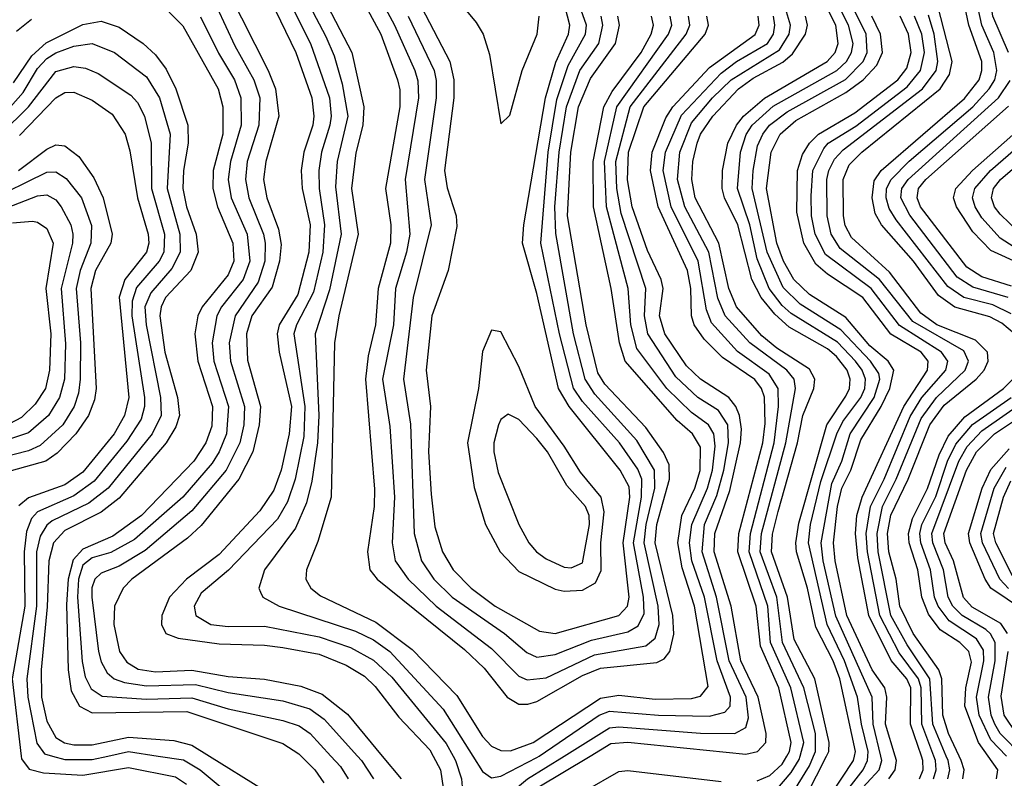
# Model space of a CAD drawing. Header units: inches. Extents: x 501365 to 657855, y 482276 to 547543.
# Tile 497 of 656: x 581051 to 583219, y 529951 to 531622. Entities that reach past the tile are written whole.
import ezdxf

# ---------------------------------------------------------------- set-up
doc = ezdxf.new("R2010")
doc.units = ezdxf.units.IN
doc.header["$MEASUREMENT"] = 0
doc.layers.add('A5582', color=7, linetype='Continuous')
doc.layers.add('A5583', color=7, linetype='Continuous')

msp = doc.modelspace()

# ---------------------------------------------------------------- linework, layer by layer
at = {"layer": 'A5582', "color": 5}
for points, elevation in [([(581053.6, 530000), (581054.2, 529994.2), (581071.2, 529971.2), (581103.2, 529963.2), (581190, 529957.7), (581290, 529974.7), (581394, 529954), (581418.1, 529938.1)], 3840), ([(581123, 530000), (581150, 529992.3), (581210, 529992.3), (581244.5, 530000)], 3860), ([(581355.9, 530000), (581411.4, 529991.4), (581447.8, 529970), (581535.9, 529895.9)], 3860), ([(581468.5, 530000), (581586.7, 529926.7)], 3880), ([(581670.4, 530000), (581700.4, 529970), (581720.8, 529940.8)], 3920), ([(581736, 530000), (581757.1, 529977.1), (581773.9, 529950)], 3940), ([(581794.5, 530000), (581803.6, 529990), (581830.1, 529950)], 3960), ([(581849.1, 530000), (581890.6, 529950)], 3980), ([(581961, 530000), (581977.1, 529970), (581983.4, 529930)], 4020), ([(582005, 530000), (582010.5, 529990), (582024, 529950), (582030.6, 529870.6), (582050, 529860.1), (582090, 529883.8), (582168.8, 529950), (582249.7, 530000)], 4040), ([(582048.7, 530000), (582070, 529966.1), (582090, 529952), (582110, 529955.6), (582190, 529996.6), (582195, 530000)], 4060), ([(582190.2, 529929.8), (582306.9, 530000)], 4020), ([(582674.8, 529945.2), (582702.6, 529957.4), (582730, 529982.5), (582740.4, 530000)], 3980), ([(582715.8, 529924.2), (582750, 529963.5), (582767.8, 529992.2), (582769.9, 530000)], 3960), ([(582750, 529912.8), (582790, 529978.5), (582799.4, 530000)], 3940), ([(582761.3, 529870), (582827.7, 530000)], 3920), ([(582834.2, 529910), (582887.5, 529990), (582889.6, 530000)], 3880), ([(582856.7, 529903.3), (582908.3, 529970), (582918.3, 529990), (582918.8, 530000)], 3860), ([(582889.2, 529910.8), (582943.7, 529970), (582949.5, 529990), (582947.2, 530000)], 3840), ([(582965, 529950), (582978.6, 529970), (582981.6, 529990), (582978.6, 530000)], 3820), ([(583032.3, 529950), (583040.5, 529970), (583040.2, 529990), (583036.8, 530000)], 3780), ([(583063, 529950), (583069.5, 529970), (583067.8, 529990), (583064, 530000)], 3760), ([(583094.7, 529950), (583099.5, 529970), (583095.5, 529990), (583091.4, 530000)], 3740), ([(583127.9, 529950), (583130.8, 529970), (583124.5, 529990), (583119.9, 530000)], 3720), ([(583202, 529950), (583205, 529970), (583183.8, 530000)], 3680), ([(582296.4, 529923.6), (582370, 529966), (582390, 529968), (582596, 529944)], 3980)]:
    msp.add_lwpolyline(points, dxfattribs=dict(at, elevation=elevation))
at = {"layer": 'A5583', "color": 5}
for points, elevation in [([(583228.4, 531550), (583193.9, 531630), (583185.8, 531685.8), (583177.9, 531710), (583158.7, 531738.7), (583102.5, 531802.5), (583066.8, 531870), (583065, 531890), (583070.1, 531910), (583126, 532010), (583136.2, 532050), (583112.6, 532290), (583107.9, 532412.1), (583109.8, 532470), (583120.6, 532499.4), (583130, 532511.2), (583150, 532515), (583162.9, 532510), (583230, 532463.3)], 3640), ([(581559.7, 531899.7), (581724.9, 531584.9), (581742.9, 531542.9), (581761.2, 531481.2), (581773.2, 531410), (581750, 531310), (581746.3, 531253.7), (581758.4, 531150), (581733, 531027), (581701.4, 530930), (581709.3, 530750), (581706.5, 530690), (581694.3, 530605.7), (581682.2, 530557.8), (581657.9, 530502.1), (581590.1, 530410), (581577.4, 530370), (581580.8, 530360.8), (581586.2, 530350), (581621.8, 530330), (581790, 530275.1), (581830, 530255.9), (581865.8, 530230), (581983.5, 530103.5), (582048.7, 530000)], 4060), ([(581746.8, 531850), (581876.1, 531610), (581921, 531510), (581927.6, 531487.6), (581928.7, 531450), (581899.9, 531270), (581910, 531150), (581902.6, 531110), (581878.2, 531030), (581873.9, 530950), (581849.6, 530830), (581866, 530726), (581875.8, 530570), (581870.8, 530470), (581877.6, 530430), (581906, 530390), (581968.1, 530330), (582090, 530237.1), (582150, 530175.8), (582168.2, 530168.2), (582210, 530172.4), (582316.9, 530223.1), (582430, 530242.6), (582450, 530259.9), (582459.2, 530290), (582457.1, 530330), (582426, 530470), (582430.4, 530510), (582449.2, 530590), (582449.1, 530630), (582410, 530695), (582317.2, 530797.2), (582296.2, 530830), (582270.1, 530930), (582231.3, 531151.3), (582229.4, 531210), (582238.9, 531330), (582255, 531430), (582284.7, 531510), (582326, 531570), (582335.2, 531610), (582331.1, 531630)], 4140), ([(581716.6, 531830), (581846, 531590), (581882.6, 531490), (581887.6, 531467.6), (581887.6, 531430), (581856.3, 531250), (581868.3, 531170), (581867.4, 531130), (581840.3, 531030), (581834.3, 530950), (581818, 530882), (581811.9, 530830), (581832.3, 530587.7), (581831.6, 530550), (581816.6, 530450), (581822.1, 530410), (581837.6, 530390), (582030, 530235.1), (582073.4, 530193.4), (582124.1, 530130), (582150, 530114.5), (582170, 530114), (582190, 530119.9), (582290, 530177.5), (582330, 530193.4), (582454.1, 530205.9), (582470, 530214.4), (582482.4, 530230), (582491.5, 530268.5), (582489.3, 530310), (582450.1, 530470), (582453.9, 530510), (582481.9, 530610), (582481.4, 530641.4), (582468.7, 530668.7), (582430, 530723.5), (582339.4, 530819.3), (582324.3, 530844.3), (582298.3, 530950), (582257.2, 531190), (582264.2, 531330), (582281.3, 531430), (582307.7, 531492.3), (582362.6, 531570), (582372, 531610), (582367.8, 531630)], 4120), ([(581657.4, 531790), (581782, 531550), (581808.4, 531430), (581806.1, 531390), (581790.8, 531329.2), (581781.1, 531250), (581795.8, 531150), (581753.2, 530970), (581743.7, 530910), (581736.7, 530570), (581707.3, 530472.7), (581682, 530410), (581680.8, 530390), (581691.6, 530370), (581713.1, 530353.1), (581834.8, 530294.8), (581914.8, 530234.8), (582013.6, 530133.6), (582070, 530043.4), (582090, 530022), (582110, 530012), (582131.6, 530011.6), (582181.5, 530030), (582330, 530127.9), (582370, 530134.3), (582450, 530125.5), (582530, 530126.5), (582550, 530131.9), (582566.9, 530153.1), (582537.1, 530330), (582510, 530415), (582500, 530470), (582508.9, 530530), (582537.3, 530590), (582549.4, 530629.4), (582550, 530680.2), (582532.6, 530710), (582499.1, 530739.1), (582383.9, 530870), (582371.7, 530910), (582353.3, 531030), (582314.1, 531210), (582313.5, 531310), (582337.3, 531430), (582355.7, 531464.3), (582419.7, 531550), (582441.6, 531590), (582446.3, 531610), (582442.4, 531630)], 4080), ([(581610, 531730.5), (581690.9, 531570), (581732.6, 531450), (581736.8, 531410), (581734, 531390), (581715.6, 531330), (581709.1, 531290), (581710.2, 531250), (581721.6, 531170), (581718.5, 531110), (581697.8, 531022.2), (581660.5, 530950), (581654.4, 530930), (581678.9, 530770), (581676.1, 530703.9), (581657.2, 530610), (581640.2, 530559.8), (581618.3, 530521.7), (581510.4, 530409.6), (581450, 530359), (581434.8, 530330), (581438.9, 530310), (581471.6, 530290), (581510, 530285.7), (581590, 530286.3), (581710, 530262.9), (581778.9, 530238.9), (581830, 530211.4), (581870, 530173.6), (581990, 530027.7), (582005, 530000)], 4040), ([(581906.4, 531630), (581963.4, 531510), (581968.2, 531488.2), (581967.9, 531450), (581942.2, 531270), (581956.6, 531170), (581916.9, 531010), (581895.7, 530830), (581911.3, 530731.3), (581919.2, 530490), (581935.9, 530430), (581963.1, 530390), (582002.9, 530350), (582118.6, 530270), (582167.8, 530227.8), (582190, 530218.2), (582230, 530223.5), (582310, 530255.6), (582390, 530273.6), (582413.1, 530286.9), (582426, 530314), (582424.9, 530350), (582402.5, 530470), (582420.5, 530570), (582421.2, 530610), (582412.3, 530632.3), (582371.4, 530690), (582290, 530781.3), (582270.6, 530810.6), (582239.3, 530930), (582198.1, 531130), (582214.3, 531330), (582233.4, 531446.6), (582258.8, 531521.2), (582296.8, 531590), (582298.9, 531610), (582265.4, 531705.4)], 4160), ([(581510, 531684.9), (581598, 531510), (581613.7, 531470), (581621.2, 531410), (581592.7, 531310), (581587.8, 531270), (581594.9, 531230), (581620.9, 531160.9), (581626.7, 531126.7), (581622.5, 531090), (581607, 531033), (581562, 530970), (581550, 530930), (581552.4, 530872.4), (581581.1, 530770), (581578.3, 530730), (581564.4, 530670), (581533.1, 530610), (581450, 530507.7), (581420.1, 530479.9), (581297.6, 530390), (581278.8, 530370), (581259.1, 530330), (581257.9, 530290), (581270.6, 530230), (581286.7, 530206.7), (581311.5, 530191.5), (581350, 530185.9), (581430, 530189.3), (581510, 530175.6), (581590, 530169.5), (581670, 530153.7), (581716.5, 530136.5), (581772.4, 530092.4), (581849.1, 530000)], 3980), ([(581591, 531690), (581658.6, 531550), (581694, 531450), (581698.8, 531410), (581696.3, 531390), (581676.5, 531330), (581670.2, 531290), (581672.5, 531250), (581690.3, 531170), (581687.3, 531110), (581663.5, 531016.5), (581621.8, 530950), (581618, 530930), (581622, 530890), (581649.4, 530770), (581644.2, 530710), (581626.8, 530630), (581610, 530585.7), (581579.4, 530540.6), (581490, 530444), (581418.3, 530390), (581380.8, 530350), (581363.3, 530310), (581362.6, 530290), (581372.4, 530270), (581399.4, 530259.4), (581490, 530247), (581590, 530244.4), (581630, 530239.2), (581710, 530224.5), (581770, 530200.5), (581810, 530175.8), (581833.5, 530153.5), (581885.8, 530085.8), (581953.7, 530013.7), (581961, 530000)], 4020), ([(581935.7, 531650), (581998.2, 531530), (582006.6, 531490), (582006.7, 531450), (581986, 531290), (581991.8, 531251.8), (582012, 531190), (582013.5, 531166.5), (581994.6, 531070), (581958.4, 530970), (581946.2, 530850), (581955.4, 530770), (581951.3, 530670), (581956.8, 530576.8), (581965, 530505), (581981.7, 530450), (582005, 530410), (582045.2, 530370), (582097.7, 530330), (582195.4, 530275.4), (582230.1, 530270.1), (582370, 530309.4), (582389.2, 530330), (582393.3, 530350), (582379.5, 530470), (582394.7, 530570), (582393, 530593), (582373.1, 530630), (582260.8, 530770), (582237.6, 530810), (582190, 531018.8), (582158, 531130), (582161, 531170), (582208.9, 531450), (582231.3, 531528.7), (582259.3, 531590), (582262.6, 531610), (582242.1, 531690)], 4180), ([(582010, 531672.3), (582056, 531616), (582071.7, 531590), (582085.5, 531545.5), (582110, 531393), (582130, 531411.7), (582157.1, 531510), (582190.6, 531590), (582194.9, 531630)], 4220), ([(582889.6, 530000), (582891.7, 530010), (582856.9, 530170), (582842.2, 530210), (582804, 530284), (582786.1, 530370), (582761.6, 530450), (582760, 530470), (582766.6, 530513.4), (582828.5, 530730), (582870, 530792.9), (582878.5, 530810), (582880, 530830), (582873.4, 530850), (582850, 530880.2), (582830, 530896.8), (582745.1, 530945.1), (582713.7, 530973.7), (582684.1, 531010), (582662.9, 531050), (582632.3, 531170), (582603, 531230), (582597.9, 531250), (582598.9, 531290), (582610, 531350), (582629.5, 531390), (582645.1, 531410), (582690.9, 531449.1), (582828.8, 531530), (582846.6, 531550), (582853.6, 531570), (582848, 531610), (582810, 531686.6)], 3880), ([(582918.8, 530000), (582919.4, 530010), (582904.6, 530070), (582896.1, 530130), (582867.6, 530210), (582828.8, 530290), (582788, 530470), (582792.6, 530510), (582815.5, 530604.5), (582850.1, 530710), (582863.3, 530736.7), (582903.4, 530790), (582912.1, 530810), (582913.6, 530830), (582906.4, 530850), (582891.5, 530870), (582852, 530912), (582750, 530975.2), (582730, 530992.4), (582701.1, 531030), (582675.3, 531095.3), (582658.7, 531170), (582631.8, 531250), (582638.3, 531330), (582651, 531369), (582664.2, 531390), (582710, 531431.4), (582850.8, 531510), (582871.5, 531530), (582882.9, 531550), (582886.4, 531570), (582876.4, 531610), (582836, 531690)], 3860), ([(583234.5, 530974.5), (583193.9, 530993.9), (583130, 531010.3), (583094.6, 531034.6), (582981.1, 531181.1), (582966, 531206), (582958.8, 531230), (582959.9, 531250), (582969.8, 531270.2), (583009.8, 531310.2), (583149.9, 531430.1), (583185.9, 531470), (583198.1, 531490), (583203.2, 531510), (583196.5, 531550), (583170.1, 531610), (583152, 531692)], 3660), ([(581350, 531670), (581410, 531608.3), (581487.4, 531470), (581498.2, 531430), (581497.9, 531370), (581477, 531290), (581476.2, 531250), (581486.5, 531210), (581519.7, 531130), (581522.5, 531090), (581510, 531060.2), (581452.8, 530990), (581443.1, 530970), (581436.3, 530930), (581442.8, 530870), (581474.9, 530770), (581473.6, 530726.4), (581460.6, 530690), (581434.1, 530650), (581319, 530530), (581255.8, 530484.2), (581190, 530455.8), (581168, 530432), (581157.1, 530390), (581154, 530334), (581157.1, 530190), (581163.7, 530143.8), (581182.3, 530110), (581210, 530095.2), (581418.4, 530098.4), (581630, 530027.8), (581665.2, 530005.2), (581670.4, 530000)], 3920), ([(583241.8, 530930), (583213.9, 530953.9), (583187.4, 530967.4), (583110, 530988.7), (583074.5, 531014.5), (583019.2, 531090), (582948.7, 531170), (582935.1, 531195.1), (582928.6, 531230), (582932.5, 531267.5), (582948.1, 531290), (583131.4, 531448.6), (583163.7, 531490), (583170.1, 531510), (583170, 531530), (583141.5, 531610), (583128.5, 531670)], 3680), ([(581485.1, 531650), (581524.8, 531564.8), (581566.4, 531490), (581579.3, 531450), (581577.6, 531390), (581551.9, 531310), (581547.7, 531270), (581555.5, 531230), (581587.4, 531150), (581591.6, 531130), (581590.2, 531090), (581575.9, 531044.1), (581524.9, 530970), (581512.2, 530910), (581514.8, 530870), (581545.4, 530770), (581544, 530730), (581535.4, 530690), (581505.7, 530630), (581430, 530540.2), (581327.3, 530452.7), (581270, 530418.5), (581230, 530402.6), (581216, 530390), (581209.3, 530370.7), (581209.3, 530350), (581224, 530230), (581230, 530207.7), (581243.5, 530183.5), (581258.9, 530170), (581281.7, 530161.7), (581330, 530154.8), (581437.7, 530157.7), (581510, 530140.2), (581630, 530122), (581690, 530103.9), (581721.2, 530081.2), (581794.5, 530000)], 3960), ([(582195, 530000), (582327.2, 530090), (582350, 530098.9), (582457.3, 530090), (582570, 530087.6), (582603.4, 530096.6), (582615.4, 530110), (582616, 530130), (582587.1, 530210), (582558.7, 530350), (582531.3, 530430), (582526, 530470), (582530.7, 530510), (582565.5, 530590), (582576.3, 530630), (582582.5, 530682.5), (582579.5, 530710), (582567.6, 530730), (582530, 530756.6), (582475.9, 530810), (582410, 530897.6), (582396.4, 530950), (582390.9, 531030), (582343.1, 531210), (582338.5, 531310), (582365.7, 531430), (582479.8, 531590), (582487.2, 531610), (582483.6, 531630)], 4060), ([(582249.7, 530000), (582350, 530062), (582370, 530064.7), (582550, 530050.2), (582626, 530050), (582650, 530063.1), (582655.5, 530084.5), (582650.6, 530130), (582613.3, 530210), (582585.4, 530350), (582553.6, 530450), (582558.9, 530510), (582586.1, 530573.9), (582601.4, 530630), (582612.1, 530690), (582610.1, 530730), (582590, 530761.1), (582544.6, 530790), (582495.6, 530835.6), (582434.5, 530930), (582426.6, 530970), (582429.8, 531030), (582375.1, 531195.1), (582365.8, 531250), (582363.6, 531310), (582395.2, 531430), (582518.9, 531590), (582526.3, 531610), (582523.9, 531630)], 4040), ([(582306.9, 530000), (582352.5, 530027.5), (582390, 530030.8), (582650, 530004.2), (582675.6, 530010), (582694.4, 530030), (582694.7, 530050), (582677.1, 530130), (582639.3, 530210), (582617.4, 530330), (582580.6, 530450), (582581.6, 530490), (582614.7, 530585.3), (582638.1, 530690), (582640.1, 530720.1), (582635.9, 530750), (582628.3, 530770), (582612.5, 530790), (582550, 530830), (582519.4, 530859.4), (582471.5, 530930), (582460, 530970), (582467.6, 531030), (582463.5, 531050), (582433.6, 531113.6), (582399.3, 531210), (582389.7, 531269.7), (582391.6, 531330), (582425.2, 531430), (582560.1, 531590), (582567.7, 531610), (582564.3, 531630)], 4020), ([(582740.4, 530000), (582746.4, 530010), (582750.2, 530029.8), (582722.8, 530150), (582682.1, 530242.1), (582672.9, 530330), (582632.7, 530450), (582634.9, 530490), (582687.5, 530690), (582692.5, 530732.5), (582690.8, 530790.8), (582684.2, 530810), (582669.5, 530829.5), (582598.3, 530878.3), (582558.3, 530918.3), (582536.2, 530950), (582530.3, 530970), (582528.7, 531030), (582521.2, 531070), (582457.2, 531210), (582439.9, 531290), (582443.4, 531330), (582474, 531406), (582489.5, 531430), (582570, 531517.2), (582670.2, 531589.8), (582679.4, 531610), (582676.8, 531630)], 3980), ([(582769.9, 530000), (582778.1, 530030), (582749, 530150), (582704.5, 530250), (582698.6, 530330), (582657, 530450), (582660, 530490), (582712.7, 530690), (582722.3, 530770), (582721.4, 530810), (582701.1, 530841.1), (582631.6, 530891.6), (582574.5, 530954.5), (582563.1, 530983.1), (582545, 531090), (582485.7, 531210), (582468, 531290), (582473.4, 531330), (582508.2, 531411.8), (582595.5, 531504.5), (582629.8, 531530.2), (582697.6, 531570), (582710.8, 531590), (582714.2, 531610), (582711.2, 531630)], 3960), ([(582799.4, 530000), (582803.8, 530010), (582803.5, 530050), (582777.5, 530150), (582730.4, 530250), (582718, 530350), (582681.2, 530450), (582684.4, 530490), (582738.2, 530690), (582759.7, 530810), (582756.3, 530830), (582740, 530850), (582658.5, 530910), (582604.5, 530970), (582588.5, 531008.5), (582568.7, 531110), (582515.4, 531210), (582499.5, 531270), (582504.9, 531330), (582530, 531395.2), (582576.3, 531450), (582617.8, 531490), (582724, 531556), (582745.2, 531590), (582748.2, 531610), (582739.4, 531639.4)], 3940), ([(582827.7, 530000), (582832.8, 530010), (582833.9, 530030), (582802, 530170), (582756.8, 530256.8), (582742, 530350), (582706.4, 530450), (582708.9, 530488.9), (582721.2, 530538.8), (582764.1, 530690), (582775.8, 530750), (582799.9, 530810), (582802.1, 530830), (582790, 530852.1), (582718.3, 530898.3), (582685.5, 530925.5), (582629.8, 530990), (582612.6, 531030), (582590.7, 531130), (582538.3, 531230), (582530.8, 531270), (582533.2, 531310), (582542.6, 531350), (582550.5, 531370), (582577.2, 531410), (582633.5, 531470), (582666.5, 531493.5), (582731.3, 531528.7), (582752.9, 531547.1), (582781.6, 531590), (582785.5, 531610), (582781.3, 531630)], 3920), ([(582947.2, 530000), (582930.8, 530070), (582927.9, 530130), (582848.5, 530308.5), (582820.6, 530430), (582815.7, 530470), (582839.3, 530600.7), (582861.1, 530650), (582879.6, 530710), (582932.7, 530790), (582945.5, 530830), (582943, 530843), (582924.3, 530870), (582859.2, 530939.2), (582770, 530995.3), (582732.3, 531032.3), (582696.8, 531110), (582664.2, 531250), (582665.9, 531290), (582675.9, 531344.1), (582687.2, 531370), (582702.3, 531390), (582740.7, 531419.3), (582869.6, 531490.4), (582908.8, 531530), (582917.6, 531550), (582915, 531590), (582885.7, 531650)], 3840), ([(582978.6, 530000), (582957.5, 530070), (582960.5, 530130), (582956, 530150), (582928.2, 530190), (582872.8, 530310), (582846.8, 530430), (582843, 530470), (582851.8, 530550), (582861.5, 530590), (582881, 530630), (582903.4, 530696.6), (582948.4, 530770), (582967.4, 530810), (582976.3, 530850), (582963.4, 530870), (582923.4, 530903.4), (582870, 530966.4), (582790, 531016.9), (582755.4, 531050), (582733.2, 531090), (582718.6, 531130), (582695.8, 531250), (582705.9, 531330), (582725.6, 531370), (582760.2, 531399.8), (582870, 531461.6), (582908.5, 531490), (582938.3, 531521.8), (582950.8, 531550), (582946.8, 531590), (582927.6, 531630)], 3820), ([(583036.8, 530000), (583012.5, 530070), (583013.3, 530150), (583004.4, 530170), (582970.3, 530210.3), (582921.2, 530310), (582896.4, 530436.4), (582891.7, 530490), (582894.5, 530530), (582906.6, 530570), (582997.9, 530770), (583050.4, 530850), (583051.6, 530870), (583036.3, 530890), (582969.5, 530929.5), (582907.4, 531010), (582830, 531061.3), (582803.9, 531083.9), (582777.5, 531130), (582762, 531198), (582763.7, 531290), (582775.1, 531324.9), (582790.4, 531350), (582810.2, 531370), (582890, 531416.7), (582984.6, 531490), (583004.4, 531515.6), (583014.4, 531550), (583008.3, 531590), (582989.8, 531630)], 3780), ([(583064, 530000), (583037.5, 530070), (583036.3, 530150), (583030.1, 530170), (582987.5, 530227.5), (582944.8, 530310), (582918, 530450), (582915.4, 530490), (582924.9, 530550), (582954.8, 530610), (583012.3, 530747.7), (583037.8, 530790), (583090.6, 530850), (583094.9, 530870), (583081.3, 530890), (582988.4, 530948.4), (582926, 531030), (582825.2, 531105.2), (582803, 531150), (582795, 531190), (582793.8, 531233.8), (582797.7, 531290), (582821.5, 531338.5), (582831.4, 531350), (582892.5, 531387.5), (583005.4, 531474.6), (583034.5, 531510), (583043.2, 531550), (583037.3, 531590), (583021.7, 531630)], 3760), ([(583091.4, 530000), (583062.1, 530070), (583055.3, 530170), (583005.2, 530245.2), (582969.4, 530310), (582941.8, 530450), (582939.3, 530490), (582951, 530550), (582981.3, 530610), (583036.2, 530743.8), (583069.9, 530790.1), (583133.3, 530850), (583140.4, 530870), (583130, 530892.8), (583017.5, 530957.5), (582944.1, 531050), (582857.9, 531118), (582837.6, 531150), (582829.3, 531190), (582828.4, 531270), (582832.5, 531290), (582845, 531315), (582864.4, 531335.6), (583039.2, 531470), (583069.1, 531510), (583073.1, 531530), (583064.5, 531590), (583052, 531632)], 3740), ([(583119.9, 530000), (583096.5, 530050), (583083.7, 530090), (583081.9, 530170), (583075.4, 530190), (583018.4, 530270), (582989.1, 530330), (582980.8, 530390), (582965.3, 530450), (582962.3, 530490), (582969.3, 530530.7), (583007.3, 530610), (583055.4, 530730), (583087.2, 530772.8), (583157.6, 530830), (583175.1, 530850), (583184, 530870), (583182.4, 530890), (583156.2, 530916.2), (583070.8, 530950), (583035.4, 530975.4), (582966.2, 531066.2), (582882.5, 531142.5), (582868.5, 531168.5), (582864.9, 531190), (582864.1, 531270), (582877.5, 531302.5), (582905.8, 531330), (583077.8, 531470), (583098.9, 531501.1), (583104.8, 531530), (583073.7, 531650)], 3720), ([(581037.2, 531482.8), (581077.3, 531542.7), (581108.6, 531571.4), (581190, 531611.4), (581230, 531618.7), (581270, 531605.6), (581322.3, 531570), (581350, 531544.6), (581372.9, 531512.9), (581394.8, 531470), (581421, 531390), (581421.6, 531350), (581411.4, 531290), (581409.9, 531250), (581417.9, 531210), (581439.2, 531150), (581443.9, 531110), (581427.3, 531070), (581371.8, 531010), (581362, 530990), (581359.3, 530970), (581370.3, 530890), (581398.2, 530790), (581402.5, 530750), (581394.7, 530725.3), (581373.1, 530690), (581270, 530568.2), (581230, 530537.2), (581150, 530496.9), (581124.8, 530470), (581114.4, 530430), (581111.1, 530328.9), (581097.6, 530190), (581098.9, 530130), (581110, 530077.1), (581130, 530040.8), (581149.3, 530029.3), (581170, 530024.7), (581210, 530024.5), (581290, 530041.3), (581390, 530034.2), (581430, 530023.8), (581468.5, 530000)], 3880), ([(581043.3, 531596.7), (581076.3, 531623.7)], 3920), ([(581448.6, 531628.6), (581488.3, 531548.3), (581523.4, 531490), (581537.3, 531450), (581538.4, 531390), (581514.9, 531310), (581509.5, 531270), (581516.6, 531230), (581551.5, 531150), (581557.7, 531090), (581542.6, 531050), (581495, 530990), (581484.8, 530970), (581474.5, 530910), (581478.5, 530870), (581510.2, 530770), (581506.3, 530710), (581490.2, 530670), (581474.7, 530645.3), (581409.8, 530570), (581303.1, 530476.9), (581251.4, 530448.6), (581210, 530436.6), (581190, 530420.2), (581179.8, 530390), (581178, 530350), (581188.5, 530208.5), (581194.9, 530174.9), (581208.3, 530148.4), (581231.9, 530131.9), (581330, 530125.7), (581430, 530128), (581510, 530103.7), (581630, 530078.6), (581666.5, 530066.5), (581690.1, 530050), (581736, 530000)], 3940), ([(581030, 531430.5), (581058.1, 531461.9), (581090, 531514.4), (581110, 531536.6), (581130, 531549.5), (581170, 531564.1), (581210, 531569.5), (581259.1, 531550), (581330, 531496.3), (581358.7, 531450), (581382.2, 531370), (581375.4, 531250), (581403.4, 531150), (581403.8, 531110), (581385.8, 531074.2), (581339.3, 531020.7), (581326.4, 530990), (581329.3, 530950), (581360.8, 530790), (581362.1, 530750), (581342.3, 530710), (581245.4, 530590), (581203, 530557), (581122.1, 530517.9), (581110, 530508.3), (581095.6, 530484.4), (581087.3, 530450), (581087.6, 530330), (581066.2, 530170), (581068.5, 530130), (581088.5, 530028.5), (581105.1, 530005.1), (581123, 530000)], 3860), ([(581010, 531370.4), (581069.6, 531430.4), (581130, 531508.1), (581170, 531518.8), (581195.6, 531515.6), (581223.7, 531503.7), (581295.6, 531455.6), (581310, 531439.9), (581325.7, 531410), (581339.9, 531350), (581340.9, 531250), (581369.3, 531150), (581368.1, 531110), (581357.5, 531090), (581308, 531032), (581298, 531002), (581297.5, 530970), (581325.7, 530790), (581325.7, 530770), (581317.8, 530742.2), (581286.6, 530693.4), (581214.7, 530605.3), (581170, 530573.4), (581090, 530538), (581076.4, 530523.6), (581065.3, 530494.7), (581060.5, 530450), (581062.2, 530330), (581033.8, 530170), (581053.6, 530000)], 3840), ([(583227.7, 531010), (583150, 531033), (583115.2, 531055.2), (583011.5, 531191.5), (582991.4, 531230), (582993.9, 531250), (583007.8, 531270), (583206.3, 531450), (583232, 531488)], 3640), ([(581050, 531367.4), (581130, 531450.3), (581150, 531461.7), (581170, 531462.2), (581210, 531444.9), (581254.3, 531414.3), (581282.7, 531370), (581293.5, 531333.5), (581309.7, 531230), (581333.3, 531150), (581335.3, 531130), (581329.6, 531110), (581282.1, 531050), (581269.4, 531010.6), (581290.9, 530790), (581281.6, 530750), (581258.3, 530710), (581190, 530625.4), (581150, 530597.4), (581070, 530568.9), (581048.6, 530551.4)], 3820), ([(583235.3, 531035.3), (583170, 531055.8), (583136.7, 531076.7), (583034.8, 531210), (583027.1, 531230), (583030.5, 531250), (583046.5, 531270), (583228.2, 531431.8)], 3620), ([(583330, 531049.8), (583190, 531113.7), (583150, 531154.9), (583113.7, 531210), (583107.6, 531230), (583112.7, 531250), (583149.4, 531290), (583308.1, 531430)], 3580), ([(583241.4, 531121.4), (583210, 531141.2), (583170, 531185.9), (583154.9, 531210), (583149.5, 531230), (583154.4, 531250), (583189.2, 531290), (583339.6, 531420.4)], 3560), ([(583252.9, 531153), (583210, 531193.5), (583197.7, 531210), (583191, 531230), (583195.4, 531250), (583211.3, 531270), (583373.1, 531410)], 3540), ([(581047.9, 531290), (581110, 531337.1), (581130, 531346.2), (581150, 531344.6), (581180.8, 531320.8), (581213.9, 531273.9), (581234.1, 531230), (581254.1, 531150), (581251.4, 531130), (581217.9, 531070), (581207, 531030), (581219.1, 530810), (581215.4, 530784.6), (581202, 530750), (581174.4, 530710), (581133, 530667), (581107.9, 530650), (581031.6, 530628.4)], 3780), ([(580978.1, 531221.9), (581110, 531286.4), (581130, 531286.9), (581152.6, 531272.6), (581186.4, 531230), (581208.9, 531168.9), (581207.4, 531130), (581183.6, 531070), (581175.2, 531030), (581184.2, 530910), (581184, 530830), (581180.3, 530799.7), (581170.5, 530770), (581145.7, 530730), (581095.5, 530684.5), (581070, 530672.4), (581010, 530657.1)], 3760), ([(580957, 531183), (581090, 531234.2), (581110, 531236.2), (581130, 531225.2), (581141.6, 531210), (581163.4, 531170), (581167.8, 531150), (581166.8, 531130), (581142.2, 531030), (581151.8, 530908.2), (581149.2, 530830), (581138.1, 530790), (581113.8, 530750), (581070, 530712.4), (580990, 530685.4)], 3740), ([(581034.6, 531174.6), (581078.7, 531178.7), (581090, 531176.4), (581110, 531162), (581124.2, 531130), (581108, 531030), (581119.3, 530930), (581116.4, 530850), (581107.1, 530810), (581084.6, 530775.4), (581054.2, 530745.8), (581028.2, 530731.8)], 3720), ([(583183.8, 530000), (583162.7, 530030), (583132.6, 530110), (583134.4, 530150), (583146.8, 530206.8), (583141.2, 530230), (583121.2, 530250), (583078.2, 530278.2), (583052.5, 530312.5), (583037.4, 530350), (583028.9, 530410), (583009.8, 530469.8), (583008.3, 530490), (583016.9, 530523.1), (583050.4, 530589.6), (583076.1, 530663.9), (583095.5, 530704.5), (583132.5, 530747.5), (583217.4, 530810), (583237.8, 530830)], 3680), ([(583223.8, 530000), (583190, 530035.5), (583164, 530090), (583158.2, 530130), (583174.3, 530210), (583173.3, 530233.3), (583158.3, 530258.3), (583097.8, 530297.8), (583073.5, 530330), (583065.8, 530350), (583057.1, 530410), (583035.7, 530470), (583033.6, 530490), (583037.7, 530510), (583068.2, 530571.8), (583094.5, 530650), (583112.7, 530687.3), (583149.6, 530730.4), (583234.2, 530790)], 3660), ([(583259.1, 530000), (583210.3, 530050), (583198.8, 530070), (583190.5, 530090), (583184.7, 530130), (583199, 530210), (583198.9, 530250), (583189.2, 530269.2), (583178.8, 530278.8), (583126.7, 530310), (583106, 530330), (583095.8, 530350), (583085.4, 530410), (583062.1, 530470), (583059.6, 530490), (583119.3, 530650), (583137.7, 530682.3), (583170, 530716.8), (583270, 530786.4)], 3640), ([(583226.6, 530270), (583211.8, 530291.8), (583148.2, 530328.2), (583129.1, 530349), (583107.4, 530430), (583089.3, 530470), (583086.4, 530490), (583136.1, 530630), (583157.8, 530670), (583197.5, 530710), (583290, 530771.8)], 3620), ([(583261.3, 530321.3), (583189.4, 530370), (583176.8, 530390), (583143.5, 530470), (583140.4, 530490), (583170.7, 530590), (583190, 530631.4), (583230, 530677.1)], 3580), ([(583228.9, 530368.9), (583209.6, 530389.6), (583171.3, 530470), (583167.5, 530490), (583196.9, 530590), (583223.6, 530636.4)], 3560), ([(583237.1, 530397.1), (583200.5, 530470), (583195.7, 530490), (583217.4, 530570), (583233.9, 530606.1)], 3540), ([(583247.6, 530047.6), (583219.1, 530090), (583212.3, 530132.3), (583227.5, 530230)], 3620), ([(581244.5, 530000), (581290, 530010.2), (581355.9, 530000)], 3860)]:
    msp.add_lwpolyline(points, dxfattribs=dict(at, elevation=elevation))
for points, elevation in [([(582090, 530938), (582070, 530891.6), (582061, 530810), (582037, 530690), (582051.7, 530591.7), (582076.8, 530510), (582108.7, 530450), (582150, 530406.3), (582230, 530367.8), (582250, 530363.1), (582290, 530365.3), (582318.6, 530381.4), (582331.1, 530408.9), (582330.9, 530470), (582337.8, 530537.8), (582331.4, 530570), (582285.6, 530625.6), (582250, 530682.7), (582185.7, 530770), (582150, 530858), (582110, 530934.2)], 4220), ([(582126.8, 530753.2), (582110, 530741.4), (582104.9, 530730), (582095, 530690), (582094.7, 530670), (582104.4, 530624.4), (582149.7, 530510), (582172.3, 530470), (582188.7, 530450), (582210, 530434.4), (582250, 530416.3), (582265.6, 530414.4), (582290, 530425.4), (582306, 530510), (582304.8, 530530), (582296.6, 530550), (582255.7, 530595.7), (582213.2, 530670), (582190, 530699.6), (582150, 530741.5)], 4240)]:
    msp.add_lwpolyline(points, close=True, dxfattribs=dict(at, elevation=elevation))

doc.saveas('drawing.dxf')
